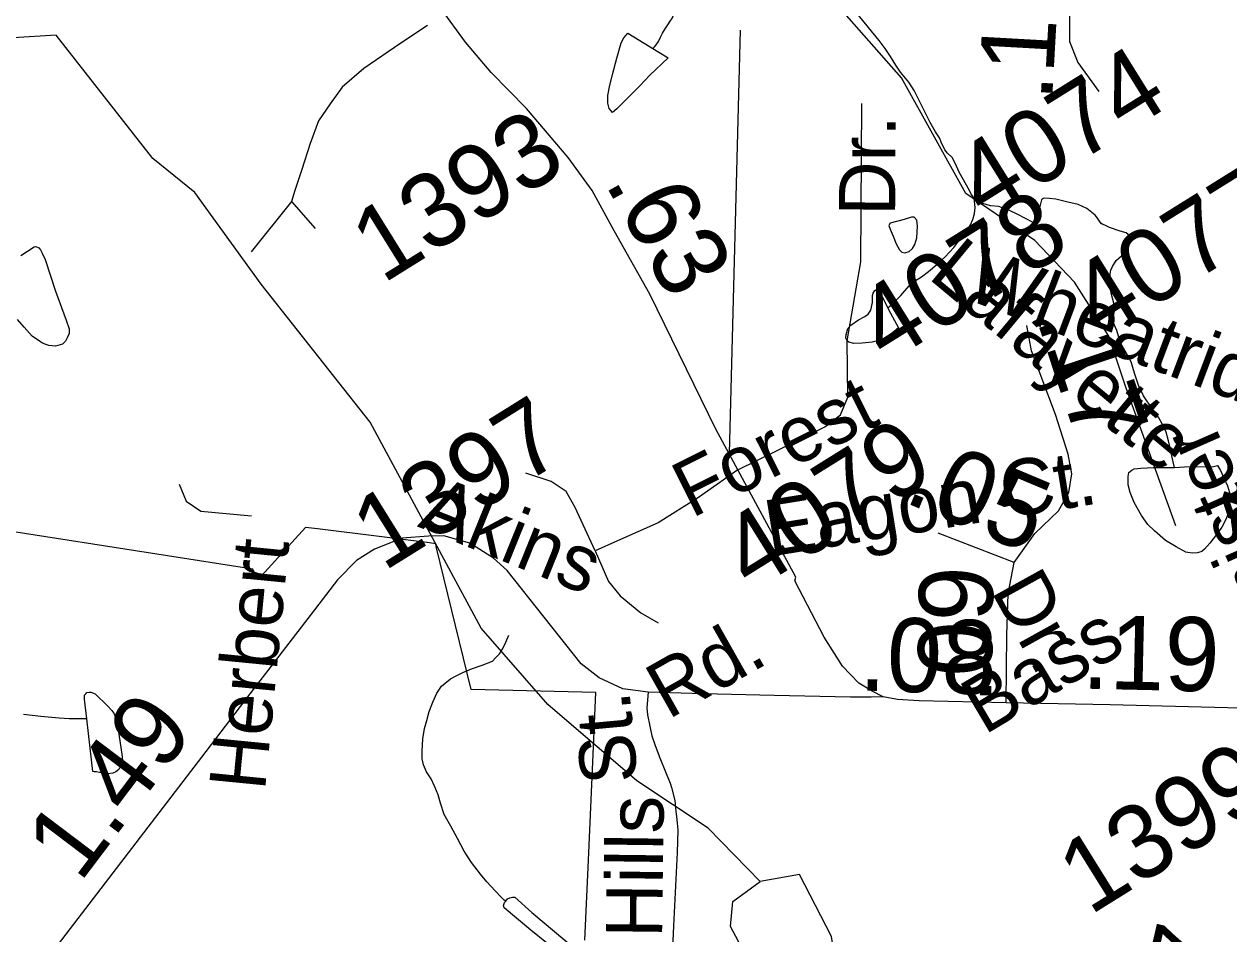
# Model space of a CAD drawing. Extents: x 2001466 to 31450019, y -30647475 to 847247.
# Drawn here: x 2059008 to 2063082, y 682794 to 685869 of the extents above; entities that cross this region are included whole.
import ezdxf

# ---------------------------------------------------------------- set-up
doc = ezdxf.new("R2010")
doc.units = 0
for name, color, linetype in [('Exist Boundary Political City Limit New', 7, 'Continuous'), ('Exist Hydrographic Misc Water Feature', 7, 'Continuous'), ('Exist Road Non-System Type 51', 7, 'Continuous'), ('Exist Road Non-System Type 51 Label', 7, 'Continuous'), ('Exist Road Secondary Mileage Hundredths English Label', 7, 'Continuous'), ('Exist Road Secondary Type 51 Attributed', 7, 'Continuous'), ('Exist Road Secondary Type 51 Label', 7, 'Continuous'), ('Exist Road Secondary Type 51 Number Label', 7, 'Continuous'), ('Map Preparation Boundary City Limit Buffer Line', 7, 'Continuous')]:
    doc.layers.add(name, color=color, linetype=linetype)

msp = doc.modelspace()

# ---------------------------------------------------------------- linework, layer by layer
at = {"layer": 'Exist Boundary Political City Limit New'}
for points in [[(2059959.2, 684167.6), (2059798.8, 683990.9), (2059781, 684026.7), (2058611.8, 684208.8), (2058604, 684033.6), (2056704.1, 683944.6), (2056239.2, 683932.6), (2056313, 684129.7), (2054722.9, 684120.6)], [(2060904.6, 682772.7), (2060916.5, 683042.6), (2060928.9, 683323.6), (2060941.4, 683609.2), (2060520.2, 683619.2), (2060401.9, 684103.4), (2060399.8, 684112.5), (2060379.1, 684115.3), (2060370.9, 684116.2), (2060351.6, 684118.6), (2060209.2, 684136.4), (2060000, 684162.6), (2059959.2, 684167.6)]]:
    msp.add_lwpolyline(points, dxfattribs=at)
at = {"layer": 'Exist Hydrographic Misc Water Feature'}
for points in [[(2062902.7, 684172.4), (2062734.8, 684638.4), (2062676.7, 684813.5), (2062559.9, 684996.4), (2062425.7, 685136.8), (2062192.8, 685295.9), (2061974.8, 685687.4), (2061723.1, 685974.1)], [(2061133.7, 685786.2), (2061139.9, 685792.2), (2061145.4, 685798.2), (2061153.4, 685810.4), (2061159.6, 685824.5), (2061167.3, 685838.3), (2061175.3, 685852.5), (2061185.4, 685866.4), (2061193.2, 685878.2), (2061201.2, 685890.4), (2061203.4, 685896.5), (2061207.1, 685916.2), (2061209.4, 685934.5)], [(2062220.3, 685280.4), (2062218, 685284.4), (2062212.1, 685292.6), (2062200, 685314.3), (2062184.4, 685342.2), (2062170.5, 685368.2), (2062156.3, 685398.4), (2062146.1, 685418.2), (2062130.1, 685432.4), (2062121.9, 685444.2), (2062116.3, 685456.4), (2062112, 685464.3), (2062103.8, 685484.2), (2062089.9, 685504.2), (2062071.6, 685536.1), (2062055.6, 685570.2), (2062035.7, 685608.1), (2062017.9, 685644), (2061999.6, 685672), (2061971.6, 685705.8), (2061955.6, 685729.7), (2061937.7, 685759.6), (2061919.5, 685785.9), (2061899.6, 685813.7), (2061863.5, 685857.7), (2061815.3, 685917.3)], [(2061079.9, 683310.6), (2060778.8, 683569.3), (2060553.8, 683826.5), (2060177.8, 684523.2), (2059809.9, 684989.9), (2059584.8, 685299.6), (2059442.9, 685414.1), (2059116.8, 685830.8), (2058824.8, 685813.8)], [(2061133.7, 685786.2), (2061185.8, 685754.4), (2061123.9, 685696.4), (2061089.8, 685660.2), (2061012.1, 685582), (2060997.8, 685570), (2060986.1, 685583.9), (2060981.8, 685601.9), (2060982, 685627.9), (2060987.9, 685656.2), (2060997.8, 685698.1), (2061011.9, 685754), (2061027.3, 685806), (2061035.5, 685822.2), (2061043.5, 685831.9), (2061049.6, 685838.3), (2061125.3, 685792.3), (2061133.7, 685786.2)], [(2061929.1, 684910), (2061937.3, 684916), (2061949.2, 684928), (2061973, 684952), (2062000.9, 684983.9), (2062018.9, 685000.2), (2062042.9, 685014), (2062066.7, 685032.3), (2062094.6, 685056.5), (2062122.7, 685082.2), (2062152.6, 685114.2), (2062172.3, 685140.4), (2062190.3, 685164.4), (2062200.4, 685176.3), (2062208.8, 685190.5), (2062216.4, 685208.3), (2062222.3, 685228.5), (2062224.4, 685248.5), (2062220.3, 685280.4)], [(2062422.5, 685195), (2062418.4, 685198.8), (2062396.6, 685210.7), (2062366.5, 685226.5), (2062340.4, 685238.6), (2062304.6, 685252.6), (2062276.5, 685254.4), (2062250, 685262.5), (2062236.3, 685268.6), (2062230.5, 685272.3), (2062224.4, 685278.5), (2062220.3, 685280.4)], [(2062682.9, 684875.6), (2062689, 684879.5), (2062692.9, 684887.5), (2062694.8, 684893.3), (2062696.8, 684903.5), (2062692.9, 684925.6), (2062684.5, 684959.3), (2062681, 684991.5), (2062680.8, 685023.2), (2062682.7, 685037.5), (2062688.4, 685049.2), (2062700.7, 685069.2), (2062718.8, 685085.6), (2062730.5, 685097.6), (2062738.5, 685107.3), (2062746.4, 685129.6), (2062746.4, 685139.3), (2062744.2, 685151.4), (2062742.1, 685157.4), (2062734.4, 685163.5), (2062714.5, 685169.3), (2062678.2, 685181.3), (2062662.6, 685189.4), (2062656.4, 685191.1), (2062650.3, 685195.3), (2062644.3, 685203.1), (2062638.4, 685213.3), (2062630.4, 685223.1), (2062602.1, 685245.2), (2062572.6, 685259), (2062538.1, 685267), (2062496.5, 685277), (2062476, 685278.9), (2062458.4, 685280.8), (2062454.2, 685278.9), (2062448.1, 685275), (2062442.4, 685252.8), (2062422.5, 685195)], [(2061984.3, 685208.2), (2061936.5, 685196), (2061932.4, 685187.7), (2061936.5, 685175.7), (2061947, 685151.9), (2061956.6, 685126.1), (2061968.5, 685106), (2061976.5, 685097.9), (2061986.9, 685095.9), (2062000.7, 685099.9), (2062012.6, 685110.3), (2062020.6, 685124.1), (2062026.7, 685146.3), (2062028.8, 685186.1), (2062026.5, 685205.9), (2062018.3, 685216.1), (2062012.4, 685216.1), (2062008.7, 685215.9), (2061984.3, 685208.2)], [(2058997.3, 685086.4), (2059041.4, 685116.2), (2059047.3, 685116.5), (2059057.4, 685112.5), (2059063.5, 685106.3), (2059069, 685094.5), (2059079.5, 685072.7), (2059113.7, 684966.5), (2059149.6, 684868.6), (2059159.9, 684838.6), (2059159.9, 684822.8), (2059153.7, 684808.8), (2059147.8, 684796.7), (2059137.7, 684786.8), (2059130.2, 684784.7), (2059114.2, 684780.7), (2059092, 684782.8), (2059084.2, 684784.4), (2059069.9, 684790.6), (2059059.8, 684796.6), (2059035.6, 684814.5), (2059007.9, 684844.2), (2058985.4, 684870.4)], [(2061929.1, 684910), (2061931.2, 684904), (2061965.4, 684842), (2061943.3, 684823.9), (2061915.6, 684805.8), (2061897.3, 684798), (2061885.4, 684795.7), (2061875.4, 684794), (2061841.6, 684789.8), (2061813.5, 684789.6), (2061797.1, 684793.7), (2061791.3, 684797.8), (2061787, 684807.8), (2061787.4, 684819.5), (2061793.4, 684839.7), (2061803.4, 684851.6), (2061829.3, 684869.5), (2061851.4, 684880), (2061862.9, 684888), (2061871.3, 684901.7), (2061877.2, 684928), (2061876.8, 684945.9), (2061877, 684951.9), (2061879.1, 684959.7), (2061884.8, 684967.8), (2061891, 684971.8), (2061896.9, 684972.1), (2061929.1, 684910)], [(2062897.8, 684370.1), (2062893.9, 684389.7), (2062889.6, 684409.9), (2062885.9, 684427.9), (2062877.7, 684460), (2062869.9, 684489.9), (2062861.7, 684507.8), (2062845.5, 684537.8), (2062823.8, 684567.5), (2062793.2, 684611.9), (2062777.6, 684645.5), (2062763.3, 684689.4), (2062751.4, 684727.8), (2062735, 684757.4), (2062721.2, 684781.4), (2062713.4, 684795.6), (2062709.1, 684813.6), (2062703.2, 684833.6), (2062691.1, 684861.4), (2062682.9, 684875.6)], [(2063086.2, 684238.1), (2063082.1, 684220.5), (2063072.3, 684194.4), (2063058.5, 684168.1), (2063040.5, 684144.1), (2063018.3, 684114.1), (2063000.3, 684094.2), (2062990.5, 684086.4), (2062976.1, 684082), (2062958.5, 684080.3), (2062936.5, 684083.9), (2062904.1, 684101.8), (2062868.2, 684123.9), (2062830.3, 684156), (2062808, 684177.7), (2062786.2, 684207.7), (2062762, 684251.6), (2062748.3, 684285.7), (2062741.9, 684311.8), (2062741.9, 684339.8), (2062743.8, 684353.7), (2062753.6, 684361.5), (2062762, 684365.5), (2062784, 684367.9), (2062827.6, 684369.8), (2062897.8, 684370.1)], [(2062897.8, 684370.1), (2062931.8, 684371.8), (2063029.8, 684374), (2063043.8, 684376.3), (2063054, 684360.2), (2063078, 684308.3), (2063088.1, 684274.3)], [(2060637.1, 682903.8), (2060630.9, 682908), (2060621.1, 682918), (2060601, 682939.7), (2060572.9, 682969.9), (2060550.8, 682995.6), (2060520.8, 683035.4), (2060496.6, 683073.6), (2060473, 683115.7), (2060450.7, 683157.6), (2060428.5, 683197.5), (2060416.4, 683235.4), (2060408.4, 683263.4), (2060396.6, 683291.2), (2060384.7, 683317.3), (2060368.3, 683341.2), (2060358.2, 683365.1), (2060354.3, 683385.2), (2060353.9, 683411.2), (2060356.4, 683453.4), (2060362.1, 683487.4), (2060370.1, 683515.4), (2060378.1, 683545.4), (2060389.8, 683577.3), (2060403.7, 683607.2), (2060419.5, 683631.2), (2060449.5, 683655.4), (2060471.6, 683667.5), (2060491.9, 683677.4), (2060521.4, 683689.6), (2060557.5, 683701.6), (2060591.8, 683715.4), (2060603.7, 683727.8), (2060615.8, 683739.8), (2060627.2, 683757.9), (2060637.3, 683779.9), (2060647.3, 683803.9)], [(2059220, 683521), (2059212, 683587.2), (2059212, 683600.9), (2059216.1, 683605.1), (2059219.8, 683609.1), (2059227.8, 683611.1), (2059234.1, 683610.9), (2059248.1, 683605.2), (2059290.3, 683565.1), (2059304.2, 683549.2), (2059312.4, 683537), (2059320.2, 683515.2), (2059326.4, 683483.4), (2059338.7, 683401.2), (2059340.5, 683379.4), (2059336.4, 683365.5), (2059328.2, 683349.3), (2059318.4, 683341.5), (2059308.3, 683337.3), (2059290.5, 683335.1), (2059274.7, 683339.1), (2059262.4, 683339), (2059252.6, 683341.3), (2059244.4, 683341.3), (2059240.5, 683343.1), (2059226.1, 683471), (2059220, 683521)], [(2059220, 683521), (2059202.1, 683520.9), (2059160.5, 683521.1), (2059126.5, 683523.1), (2059064.5, 683528.8), (2059006.3, 683534.8)], [(2061496.7, 682970.7), (2061321.7, 683151.5), (2061079.9, 683310.6)], [(2061553.2, 682525.1), (2061396.8, 682818.5), (2061404.8, 682903.7), (2061496.7, 682970.7)], [(2061778.6, 682525.6), (2061738.6, 682785.4), (2061629.7, 682994.3), (2061496.7, 682970.7)], [(2060637.1, 682903.8), (2060643, 682911.9), (2060651, 682915.9), (2060659, 682918), (2060662.9, 682918.2), (2060667, 682918), (2060725, 682866.1), (2060801.1, 682802.3), (2060857.5, 682754.4), (2060861.6, 682748.5), (2060861.4, 682742.5), (2060861.2, 682734.3), (2060855.3, 682728.4), (2060849.5, 682722.3), (2060841.1, 682718.3), (2060835.4, 682718.5), (2060827.6, 682720.5), (2060721.1, 682805.9), (2060631.3, 682882), (2060629.3, 682890), (2060633, 682900), (2060637.1, 682903.8)]]:
    msp.add_lwpolyline(points, dxfattribs=at)
at = {"layer": 'Exist Road Non-System Type 51'}
for p, q in [((2061429.2, 685847.7), (2061392.3, 684417.1)), ((2059912.5, 685269.2), (2059776.1, 685098.6)), ((2059912.5, 685269.2), (2059992.1, 685178.2))]:
    msp.add_line(p, q, dxfattribs=at)
for points in [[(2060372.6, 685864.3), (2060282.1, 685803.9), (2060157, 685718.6), (2060083.1, 685656), (2060043.3, 685599.1), (2060003.5, 685542.3), (2059975.1, 685465.5), (2059946.7, 685377.3), (2059923.9, 685306.2), (2059912.5, 685269.2)], [(2061421.8, 684362.2), (2061619.2, 684459.5), (2061715.8, 684507.8), (2061768.4, 684547.6), (2061794, 684607.4), (2061791.2, 684797.9), (2061838.1, 685065.2), (2061840.9, 685599.9)], [(2060938.9, 684088.6), (2060872, 684234.7), (2060841.6, 684289.5), (2060789.9, 684323), (2060704.7, 684350.4)], [(2061421.8, 684362.2), (2061288.8, 684268.2), (2061151.9, 684183), (2061015, 684122.1), (2060938.9, 684088.6)], [(2059532.3, 684313.5), (2059555.5, 684256.8), (2059605.7, 684222.1), (2059776.8, 684206.6)], [(2060938.9, 684088.6), (2060984.6, 683985.1), (2061024.1, 683936.4), (2061094.1, 683878.5), (2061151.9, 683845.1)], [(2061118, 683610.8), (2061114.4, 683558.1), (2061115.9, 683534.1), (2061123.7, 683495.6), (2061130.8, 683462.9), (2061140.7, 683434.4), (2061155, 683394.6), (2061179.1, 683336.2), (2061193.3, 683303.5)], [(2061193.3, 683303.5), (2061197.1, 683288.8), (2061208.2, 683244.6), (2061211.5, 683208.5), (2061214.9, 683180.5), (2061218.2, 683144.4), (2061216.6, 683068.4), (2061204, 682821.2), (2061196.9, 682668.9), (2061182.7, 682404.3)]]:
    msp.add_lwpolyline(points, dxfattribs=at)
at = {"layer": 'Exist Road Secondary Type 51 Attributed'}
for points in [[(2061913.2, 683594.9), (2061876.2, 683613.8), (2061831, 683641.4), (2061775.8, 683698.5), (2061713, 683796.4), (2061613.9, 683987.3), (2061617.4, 683998.9), (2061347.6, 684500.2), (2061123.5, 684955.8), (2061003.6, 685170.5), (2060929.4, 685306.3), (2060847.4, 685418.4), (2060706.9, 685583.4), (2060587, 685705), (2060500.2, 685807.6), (2060418.2, 685919.8), (2060205.2, 686252.1), (2060123, 686374.3)], [(2062621, 686161.8), (2062587, 686054.4), (2062543.6, 685908.3), (2062543.2, 685810.4), (2062571.6, 685739.3), (2062642.7, 685641.4)], [(2062356.6, 684048.9), (2062426.1, 684146.8), (2062505.8, 684224.2), (2062540.5, 684285.8), (2062551.5, 684348.9), (2062538.9, 684415.3), (2062496.3, 684549.5), (2062415, 684764.2), (2062399.2, 684849.5)], [(2062356.6, 684048.9), (2062099.4, 684148.4)], [(2061913.2, 683594.9), (2061873, 683594.3), (2061802.1, 683593.7), (2061544.6, 683599.5), (2061304.3, 683605.1), (2061118, 683610.8), (2061032.6, 683622.2), (2060953, 683659.2), (2060891.9, 683706.2), (2060641.8, 684022.1), (2060595.4, 684064.1), (2060515.8, 684114.8), (2060427.4, 684139.5), (2060375.3, 684138), (2060286.9, 684130.8), (2060192.8, 684094.5), (2060131.9, 684055.4), (2060068.2, 683990.2), (2059978.4, 683874.3), (2059771.3, 683604.7), (2059621.9, 683410.2), (2059030.3, 682639)], [(2062329.2, 683574.2), (2062331.4, 683804.2), (2062336.1, 683943.1), (2062356.6, 684048.9)], [(2062329.2, 683574.2), (2062034.3, 683581.7), (2061961.5, 683586.1), (2061913.2, 683594.9)], [(2063286, 683551.6), (2063077.7, 683557.9), (2062681.2, 683567.9), (2062329.2, 683574.2)]]:
    msp.add_lwpolyline(points, dxfattribs=at)
at = {"layer": 'Map Preparation Boundary City Limit Buffer Line'}
for points in [[(2059959.2, 684167.6), (2059798.8, 683990.9), (2059781, 684026.7), (2058611.8, 684208.8), (2058604, 684033.6), (2056704.1, 683944.6), (2056239.2, 683932.6), (2056313, 684129.7), (2054722.9, 684120.6)], [(2060904.6, 682772.7), (2060916.5, 683042.6), (2060928.9, 683323.6), (2060941.4, 683609.2), (2060520.2, 683619.2), (2060401.9, 684103.4), (2060399.8, 684112.5), (2060379.1, 684115.3), (2060370.9, 684116.2), (2060351.6, 684118.6), (2060209.2, 684136.4), (2060000, 684162.6), (2059959.2, 684167.6)]]:
    msp.add_lwpolyline(points, dxfattribs=at)

# ---------------------------------------------------------------- texts
at = {"layer": 'Exist Road Non-System Type 51 Label'}
for s, rotation, p in [('Dr.', 89.6954, (2061953.5, 685220.7)), ('Forest', 26.5752, (2061265.3, 684197.2)), (' St.', 95.2551, (2061089.7, 683239)), ('Hills', 89.2673, (2061165.3, 682779.7))]:
    msp.add_text(s, height=190, rotation=rotation, dxfattribs=at).set_placement(p)
at = {"layer": 'Exist Road Secondary Mileage Hundredths English Label'}
for s, rotation, p in [('.10', 86.8209, (2062484.1, 685605.8)), ('.63', 299.1804, (2060969.5, 685332.6)), ('.17', 288.3673, (2062431.1, 684871.5)), ('.19', 71.5725, (2063238.7, 684015.2)), ('.05', 337.2765, (2061977, 684255.9)), ('.09', 89.0837, (2062278.4, 683569.1)), ('.08', 358.1516, (2061829.4, 683616.9)), ('.19', 358.7298, (2062583.4, 683622.8)), ('1.49', 52.9351, (2059196.6, 682963.2)), ('.47', 77.0141, (2062981.7, 682335))]:
    msp.add_text(s, height=250, rotation=rotation, dxfattribs=at).set_placement(p)
at = {"layer": 'Exist Road Secondary Type 51 Label'}
for s, rotation, p in [('Lafayette', 320.2853, (2062061.1, 685012.5)), ('Wheatridge Dr.', 339.3114, (2062183.7, 684943.1)), ('Westmister', 113.7916, (2063538.5, 683371.1)), ('Eagon Ct.', 9.1946, (2061529.3, 684068.6)), ('Akins', 337.9337, (2060335.2, 684171.4)), ('Herbert', 84.431, (2059822.3, 683274.9)), ('Dr.', 298.9916, (2062276, 683953.9)), ('Bass', 30.6479, (2062255, 683464.5)), ('Rd.', 29.4802, (2061185.8, 683516.7))]:
    msp.add_text(s, height=190, rotation=rotation, dxfattribs=at).set_placement(p)
at = {"layer": 'Exist Road Secondary Type 51 Number Label'}
for s, p in [('4074', (2062257.3, 685202.3)), ('1393', (2060220.5, 684988.9)), ('4077', (2062648, 684800.3)), ('4078', (2061925, 684718.2)), ('1397', (2060223.1, 684016.6)), ('4079', (2061467.7, 683946.4)), ('1399', (2062611.5, 682854.2))]:
    msp.add_text(s, height=250, rotation=31.918, dxfattribs=at).set_placement(p)

doc.saveas('drawing.dxf')
